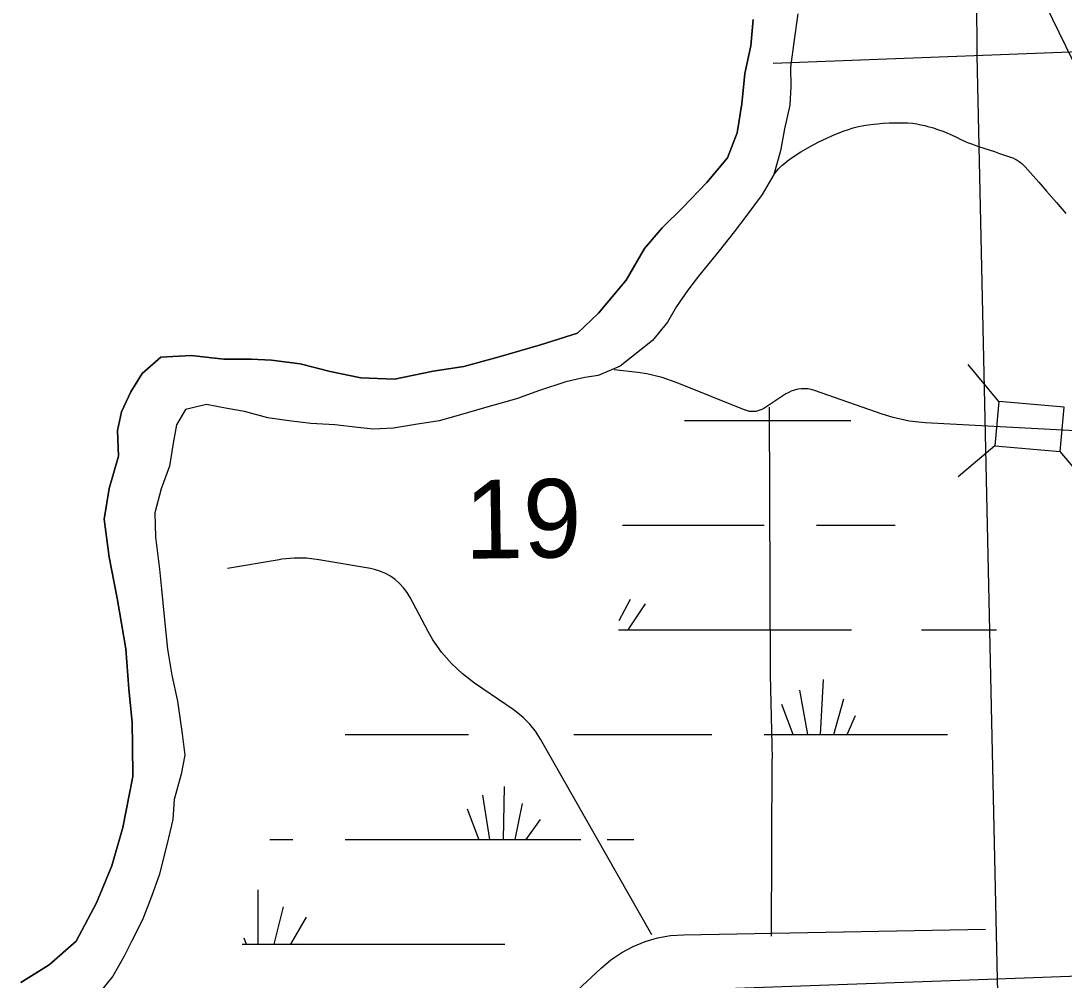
# Model space of a CAD drawing. Extents: x 2480962 to 2688785, y 277103 to 599240.
# Drawn here: x 2548462 to 2554438, y 507310 to 512805 of the extents above; entities that cross this region are included whole.
import ezdxf

# ---------------------------------------------------------------- set-up
doc = ezdxf.new("R2010")
doc.units = 0
for name, color, linetype in [('Lakes and Ponds', 7, 'Continuous'), ('Narrow River Creek and Branch and Slough', 7, 'Continuous'), ('Section Lines', 7, 'Continuous'), ('Section Numbers', 7, 'Continuous'), ('Swamps', 7, 'Continuous'), ('Uninventoried Roads and Features', 7, 'Continuous')]:
    doc.layers.add(name, color=color, linetype=linetype)

msp = doc.modelspace()

# ---------------------------------------------------------------- linework, layer by layer
at = {"layer": 'Lakes and Ponds'}
for points in [[(2548462.23, 507296.843), (2548623.8, 507397.733), (2548779.222, 507532.677), (2548896.266, 507753.662), (2548983.352, 507964.503), (2549046.394, 508185.267), (2549103.129, 508476.168), (2549102.351, 508654.577), (2549099.774, 508786.87), (2549080.934, 508979.238), (2549063.936, 509207.695), (2549014.666, 509498.163), (2548967.641, 509732.511), (2548938.687, 509950.897), (2548967.928, 510125.418), (2549021.117, 510312.064), (2549016.479, 510458.383), (2549038.017, 510564.715), (2549091.521, 510679.196), (2549157.061, 510785.709), (2549264.664, 510878.36), (2549438.629, 510889.093), (2549624.734, 510867.802), (2549780.751, 510866.434), (2549898.783, 510860.902), (2550062.887, 510839.521), (2550233.087, 510796.113), (2550409.253, 510760.749), (2550603.297, 510753.523), (2550823.115, 510798.521), (2550999.011, 510825.299), (2551202.785, 510880.256), (2551438.499, 510949.374), (2551650.221, 511016.391), (2551771.729, 511131.15), (2551928.914, 511320.226), (2552034.133, 511501.071), (2552135.622, 511619.757), (2552253.129, 511734.5), (2552392.507, 511879.401), (2552509.901, 512020.204), (2552565.283, 512162.757), (2552592.559, 512329.252), (2552609.798, 512503.724), (2552643.11, 512662.225), (2552656.455, 512812.626)], [(2552912.328, 512845.744), (2552890.983, 512695.311), (2552871.663, 512538.871), (2552872.144, 512428.619), (2552866.607, 512322.351), (2552837.199, 512185.918), (2552813.749, 512059.531), (2552776.333, 511925.069), (2552708.829, 511810.53), (2552615.374, 511683.858), (2552547.747, 511597.384), (2552462.223, 511486.781), (2552344.847, 511341.969), (2552283.193, 511261.532), (2552217.593, 511169.053), (2552165.984, 511078.634), (2552080.435, 510974.045), (2551895.063, 510826.952), (2551769.285, 510774.318), (2551693.333, 510761.981), (2551583.432, 510737.476), (2551433.644, 510686.75), (2551301.839, 510640.106), (2551118.048, 510589.24), (2550980.217, 510548.585), (2550858.359, 510514.01), (2550722.44, 510493.409), (2550596.521, 510472.849), (2550480.541, 510466.362), (2550392.493, 510476.026), (2550260.417, 510491.524), (2550122.375, 510498.978), (2549996.299, 510514.501), (2549876.215, 510532.053), (2549744.051, 510567.597), (2549643.968, 510585.229), (2549525.866, 510606.798), (2549405.982, 510578.244), (2549354.355, 510491.835), (2549334.818, 510385.511), (2549313.386, 510255.123), (2549265.951, 510124.629), (2549230.552, 509986.166), (2549233.156, 509847.858), (2549255.962, 509663.526), (2549268.46, 509549.314), (2549283.142, 509393.014), (2549301.957, 509206.661), (2549326.614, 509056.415), (2549359.262, 508908.207), (2549386.076, 508721.887), (2549400.61, 508599.665), (2549381.09, 508489.331), (2549339.718, 508344.829), (2549332.215, 508230.535), (2549298.843, 508086.067), (2549253.602, 507911.48), (2549210.132, 507789.022), (2549158.707, 507656.506), (2549097.229, 507535.979), (2549053.611, 507447.597), (2548988.107, 507333.067), (2548908.531, 507234.516)]]:
    msp.add_lwpolyline(points, dxfattribs=at)
at = {"layer": 'Narrow River Creek and Branch and Slough'}
for points in [[(2552656.455, 512812.626), (2552643.11, 512662.225), (2552609.798, 512503.724), (2552592.559, 512329.252), (2552565.283, 512162.757), (2552509.901, 512020.204), (2552392.507, 511879.401), (2552253.129, 511734.5), (2552135.622, 511619.757), (2552034.133, 511501.071), (2551928.914, 511320.226), (2551771.729, 511131.15), (2551650.221, 511016.391), (2551438.499, 510949.374), (2551202.785, 510880.256), (2550999.011, 510825.299), (2550823.115, 510798.521), (2550603.297, 510753.523), (2550409.253, 510760.749), (2550233.087, 510796.113), (2550062.887, 510839.521), (2549898.783, 510860.902), (2549780.751, 510866.434), (2549624.734, 510867.802), (2549438.629, 510889.093), (2549264.664, 510878.36), (2549157.061, 510785.709), (2549091.521, 510679.196), (2549038.017, 510564.715), (2549016.479, 510458.383), (2549021.117, 510312.064), (2548967.928, 510125.418), (2548938.687, 509950.897), (2548967.641, 509732.511), (2549014.666, 509498.163), (2549063.936, 509207.695), (2549080.934, 508979.238), (2549099.774, 508786.87), (2549102.351, 508654.577), (2549103.129, 508476.168), (2549046.394, 508185.267), (2548983.352, 507964.503), (2548896.266, 507753.662), (2548779.222, 507532.677), (2548623.8, 507397.733), (2548462.23, 507296.843)], [(2552775.463, 511923.593), (2552784.633, 511936.191), (2552793.78, 511947.486), (2552802.806, 511957.65), (2552820.797, 511975.684), (2552837.556, 511990.474), (2552852.891, 512002.747), (2552866.749, 512013.033), (2552891.806, 512030.17), (2552930.712, 512054.308), (2552970.259, 512077.346), (2552991.57, 512089.41), (2553029.004, 512109.486), (2553057.328, 512123.685), (2553078.782, 512133.852), (2553111.413, 512148.339), (2553144.719, 512161.911), (2553178.546, 512174.605), (2553204.003, 512183.361), (2553223.228, 512189.403), (2553237.756, 512193.598), (2553259.777, 512199.291), (2553282.138, 512204.185), (2553301.242, 512207.666), (2553317.972, 512210.253), (2553347.277, 512213.879), (2553369.277, 512215.967), (2553402.306, 512218.316), (2553435.363, 512220.018), (2553474.953, 512221.402), (2553504.703, 512221.628), (2553527.021, 512221.125), (2553543.753, 512220.276), (2553568.823, 512218.11), (2553581.34, 512216.573), (2553593.84, 512214.701), (2553618.429, 512210.153), (2553639.7, 512205.409), (2553658.141, 512200.713), (2553690.073, 512191.379), (2553713.774, 512183.538), (2553749.003, 512170.606), (2553783.934, 512156.504), (2553796.711, 512150.873), (2553818.627, 512140.246), (2553851.124, 512123.814), (2553867.528, 512116.018), (2553875.834, 512112.355), (2553884.235, 512108.899), (2553907.024, 512100.237), (2553947.341, 512086.198), (2554008.313, 512066.297), (2554038.766, 512056.144), (2554069.038, 512045.415), (2554136.206, 512022.722), (2554144.4, 512019.472), (2554158.356, 512013.164), (2554168.417, 512007.788), (2554175.685, 512003.323), (2554180.959, 511999.701), (2554188.556, 511993.784), (2554195.738, 511987.23), (2554214.646, 511968.03), (2554246.499, 511933.767), (2554292.489, 511881.348), (2554338.133, 511828.58), (2554393.685, 511765.257), (2554448.881, 511701.662)]]:
    msp.add_lwpolyline(points, dxfattribs=at)
at = {"layer": 'Section Lines'}
for p, q in [((2553915.727, 517960.418), (2553938.346, 512605.607)), ((2559207.472, 512804.63), (2552772.011, 512561.553)), ((2553938.346, 512605.607), (2554055.606, 507315.295)), ((2559329.505, 507520.71), (2554055.606, 507315.295)), ((2554055.606, 507315.295), (2548801.584, 507130.122)), ((2554055.606, 507315.295), (2554134.589, 503328.45))]:
    msp.add_line(p, q, dxfattribs=at)
at = {"layer": 'Swamps'}
for p, q in [((2553020.387, 509916.661), (2553470.386, 509916.668)), ((2552037.561, 509466.469), (2551938.243, 509317.489)), ((2553041.912, 508716.697), (2553059.147, 509032.771)), ((2552970.912, 508716.746), (2552924.656, 508971.127)), ((2552885.838, 508716.834), (2552820.365, 508888.698)), ((2553118.598, 508716.876), (2553176.83, 508920.696)), ((2553195.193, 508716.8), (2553244.077, 508825.432)), ((2550320.406, 508716.623), (2550920.405, 508716.633)), ((2552720.403, 508716.66), (2553770.402, 508716.676)), ((2551226.577, 508116.658), (2551232.304, 508420.371)), ((2551148.415, 508116.702), (2551109.021, 508369.935)), ((2551086.093, 508117.624), (2551020.022, 508290.417)), ((2551293.676, 508116.45), (2551336.56, 508322.301)), ((2551355.872, 508116.143), (2551439.649, 508229.844)), ((2550320.414, 508116.625), (2550920.413, 508116.634)), ((2550920.413, 508116.634), (2551670.412, 508116.646)), ((2549819.078, 507827.622), (2549819.082, 507516.619)), ((2549964.066, 507730.967), (2549910.457, 507516.519)), ((2550096.972, 507670.558), (2550007.254, 507516.751))]:
    msp.add_line(p, q, dxfattribs=at)
for points in [[(2552263.134, 510516.648), (2553216.159, 510516.663)], [(2551908.753, 509916.644), (2552720.387, 509916.657)], [(2551952.985, 509490.632), (2551887.459, 509368.938)], [(2551885.426, 509316.646), (2553220.394, 509316.666)], [(2553620.394, 509316.672), (2554050.267, 509316.679)], [(2550920.405, 508716.633), (2551026.689, 508716.634)], [(2551630.495, 508716.643), (2552420.403, 508716.656)], [(2549887.735, 508116.618), (2550020.415, 508116.62)], [(2551820.412, 508116.648), (2551974.282, 508116.65)], [(2549729.435, 507516.618), (2550920.422, 507516.636)], [(2549738.892, 507552.46), (2549752.948, 507516.618)], [(2550920.422, 507516.636), (2551234.965, 507516.641)]]:
    msp.add_lwpolyline(points, dxfattribs=at)
at = {"layer": 'Uninventoried Roads and Features'}
for p, q in [((2551997.154, 510789.909), (2551860.567, 510805.891)), ((2554064.812, 510625.428), (2553888.227, 510836.184)), ((2552611.016, 510575.327), (2552222.179, 510732.404)), ((2552845.046, 510667.779), (2552717.734, 510585.491)), ((2553395.985, 510551.612), (2553009.026, 510687.27)), ((2554064.812, 510625.428), (2554042.315, 510370.419)), ((2554438.361, 510592.473), (2554064.812, 510625.428)), ((2552748.463, 510591.897), (2552754.635, 509058.832)), ((2554415.864, 510337.464), (2554438.361, 510592.473)), ((2555192.205, 510419.087), (2553643.089, 510502.667)), ((2554042.315, 510370.419), (2553831.559, 510193.834)), ((2554042.315, 510370.419), (2554415.864, 510337.464)), ((2554414.645, 510338.918), (2554591.23, 510128.162)), ((2549942.444, 509718.603), (2549645.555, 509668.678)), ((2550464.542, 509667.219), (2550168.513, 509718.169)), ((2550796.271, 509306.378), (2550691.789, 509502.839)), ((2552754.635, 509058.832), (2552765.459, 508578.659)), ((2551282.946, 508859.955), (2551060.162, 509011.848)), ((2552076.034, 507569.328), (2551438.769, 508690.854)), ((2552762.144, 507561.818), (2552765.459, 508578.659)), ((2552257.478, 507570.633), (2553987.353, 507602.162)), ((2550753.313, 506414.351), (2551785.772, 507379.504))]:
    msp.add_line(p, q, dxfattribs=at)
for points in [[(2555788.627, 511811.56), (2555421.674, 511857.651), (2554603.699, 512343.894), (2554139.83, 513291.154), (2554400.428, 513700.491), (2554974.63, 513486.108)], [(2552222.179, 510732.404), (2552135.971, 510762.083), (2552047.134, 510782.587), (2551997.154, 510789.909)], [(2553009.026, 510687.27), (2552990.172, 510692.791), (2552970.843, 510696.311), (2552951.253, 510697.79), (2552931.615, 510697.214), (2552912.146, 510694.588), (2552893.057, 510689.941), (2552874.559, 510683.325), (2552856.853, 510674.811), (2552845.046, 510667.779)], [(2552717.734, 510585.491), (2552707.176, 510579.425), (2552696.042, 510574.497), (2552684.453, 510570.759), (2552672.538, 510568.252), (2552660.425, 510567.006), (2552648.249, 510567.032), (2552636.142, 510568.331), (2552624.238, 510570.889), (2552612.665, 510574.676), (2552611.016, 510575.327)], [(2553643.089, 510502.667), (2553550.227, 510512.573), (2553458.908, 510532.129), (2553395.985, 510551.612)], [(2550168.513, 509718.169), (2550098.463, 509726.479), (2550027.928, 509727.422), (2549957.681, 509720.987), (2549942.444, 509718.603)], [(2550691.789, 509502.839), (2550674.612, 509531.422), (2550654.54, 509558.052), (2550631.795, 509582.439), (2550606.626, 509604.314), (2550579.307, 509623.44), (2550550.139, 509639.604), (2550519.441, 509652.632), (2550487.55, 509662.378), (2550464.542, 509667.219)], [(2551060.162, 509011.848), (2550991.395, 509064.208), (2550928.478, 509123.469), (2550872.1, 509188.982), (2550822.879, 509260.029), (2550796.271, 509306.378)], [(2551438.769, 508690.854), (2551410.058, 508735.737), (2551376.813, 508777.373), (2551339.398, 508815.308), (2551298.222, 508849.122), (2551282.946, 508859.955)], [(2551785.772, 507379.504), (2551842.619, 507427.322), (2551904.151, 507468.936), (2551969.697, 507503.891), (2552038.538, 507531.803), (2552109.919, 507552.366), (2552183.058, 507565.354), (2552257.155, 507570.627), (2552257.478, 507570.633)]]:
    msp.add_lwpolyline(points, dxfattribs=at)

# ---------------------------------------------------------------- texts
at = {"layer": 'Section Numbers'}
msp.add_text('19', height=450, rotation=0.8220528, dxfattribs=at).set_placement((2551007.273, 509723.602))

doc.saveas('drawing.dxf')
